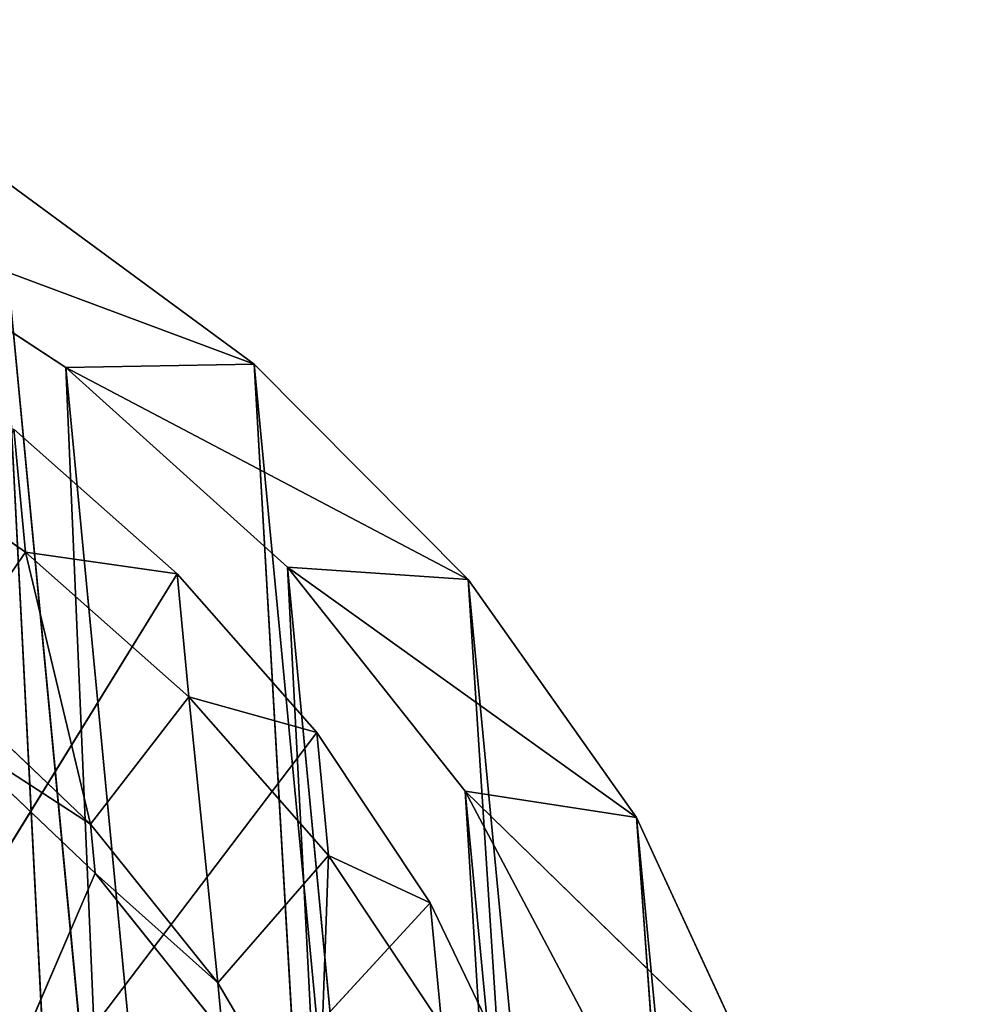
# Model space of a CAD drawing. Extents: x 322 to 502, y 0 to 111.
# Tile 530 of 656: x 376 to 387, y 97 to 108. Entities that reach past the tile are written whole.
import ezdxf

# ---------------------------------------------------------------- set-up
doc = ezdxf.new("R2010")
doc.units = 0
doc.header["$LTSCALE"] = 25.4
doc.layers.get('0').update_dxf_attribs({"color": 13, "linetype": 'CONTINUOUS'})

# ---------------------------------------------------------------- blocks, each defined once
blk = doc.blocks.new('MONO-II-GOLD-7766-7774_ST0')
at = {"color": 7}
for p, q in [((78.735, 153.413, 57.646), (10.489, 73.593, 54.128)), ((78.735, 153.413, 57.646), (10.489, 73.593, 54.128)), ((80.432, 151.62, 60.812), (10.489, 73.593, 54.128)), ((80.432, 151.62, 60.812), (10.489, 73.593, 54.128)), ((80.432, 151.62, 60.812), (12.528, 71.528, 56.903)), ((80.432, 151.62, 60.812), (12.528, 71.528, 56.903)), ((82.471, 149.556, 63.586), (12.528, 71.528, 56.903)), ((82.471, 149.556, 63.586), (12.528, 71.528, 56.903)), ((82.471, 149.556, 63.586), (14.864, 69.235, 59.227)), ((82.471, 149.556, 63.586), (14.864, 69.235, 59.227)), ((84.807, 147.262, 65.91), (14.864, 69.235, 59.227)), ((84.807, 147.262, 65.91), (14.864, 69.235, 59.227)), ((84.807, 147.262, 65.91), (17.448, 66.763, 61.051)), ((84.807, 147.262, 65.91), (17.448, 66.763, 61.051)), ((87.391, 144.79, 67.735), (17.448, 66.763, 61.051)), ((87.391, 144.79, 67.735), (17.448, 66.763, 61.051)), ((12.566, 71.669, 54.86), (62.847, 131.737, 57.009)), ((12.566, 71.669, 54.86), (62.847, 131.737, 57.009)), ((12.566, 71.669, 54.86), (64.703, 129.831, 59.841)), ((12.566, 71.669, 54.86), (64.703, 129.831, 59.841)), ((14.733, 69.52, 57.266), (64.703, 129.831, 59.841)), ((14.733, 69.52, 57.266), (64.703, 129.831, 59.841)), ((14.733, 69.52, 57.266), (66.87, 127.682, 62.247)), ((14.733, 69.52, 57.266), (66.87, 127.682, 62.247)), ((17.163, 67.177, 59.192), (66.87, 127.682, 62.247)), ((17.163, 67.177, 59.192), (66.87, 127.682, 62.247)), ((17.163, 67.177, 59.192), (69.299, 125.339, 64.173)), ((17.163, 67.177, 59.192), (69.299, 125.339, 64.173)), ((14.567, 72.603, 54.424), (13.168, 74.03, 52.413)), ((14.567, 72.603, 54.424), (13.168, 74.03, 52.413)), ((12.528, 71.528, 56.903), (10.489, 73.593, 54.128)), ((12.528, 71.528, 56.903), (10.489, 73.593, 54.128)), ((12.566, 71.669, 54.86), (10.71, 73.575, 52.027)), ((12.528, 71.528, 56.903), (10.71, 73.575, 52.027)), ((12.566, 71.669, 54.86), (10.71, 73.575, 52.027)), ((12.528, 71.528, 56.903), (10.71, 73.575, 52.027)), ((14.567, 72.603, 54.424), (13.235, 71.117, 54.297)), ((14.567, 72.603, 54.424), (13.235, 71.117, 54.297)), ((16.137, 71.044, 56.197), (14.567, 72.603, 54.424)), ((14.567, 72.603, 54.424), (14.805, 69.558, 56.07)), ((14.567, 72.603, 54.424), (14.805, 69.558, 56.07)), ((14.567, 72.603, 54.424), (15.944, 71.451, 53.472)), ((14.567, 72.603, 54.424), (15.944, 71.451, 53.472)), ((14.567, 72.603, 54.424), (17.52, 69.897, 55.128)), ((14.567, 72.603, 54.424), (17.52, 69.897, 55.128)), ((16.137, 71.044, 56.197), (14.567, 72.603, 54.424)), ((17.52, 69.897, 55.128), (16.477, 72.045, 53.523)), ((17.52, 69.897, 55.128), (16.477, 72.045, 53.523)), ((18.052, 70.491, 55.179), (16.477, 72.045, 53.523)), ((18.052, 70.491, 55.179), (16.477, 72.045, 53.523)), ((12.528, 71.528, 56.903), (12.566, 71.669, 54.86)), ((12.528, 71.528, 56.903), (12.566, 71.669, 54.86)), ((14.733, 69.52, 57.266), (12.566, 71.669, 54.86)), ((14.864, 69.235, 59.227), (12.566, 71.669, 54.86)), ((14.733, 69.52, 57.266), (12.566, 71.669, 54.86)), ((14.864, 69.235, 59.227), (12.566, 71.669, 54.86)), ((14.864, 69.235, 59.227), (12.528, 71.528, 56.903)), ((14.864, 69.235, 59.227), (12.528, 71.528, 56.903)), ((15.944, 71.451, 53.472), (17.52, 69.897, 55.128)), ((15.944, 71.451, 53.472), (17.52, 69.897, 55.128)), ((13.235, 71.117, 54.297), (14.805, 69.558, 56.07)), ((13.235, 71.117, 54.297), (14.805, 69.558, 56.07)), ((16.137, 71.044, 56.197), (14.805, 69.558, 56.07)), ((16.137, 71.044, 56.197), (14.805, 69.558, 56.07)), ((17.858, 69.373, 57.709), (16.137, 71.044, 56.197)), ((16.137, 71.044, 56.197), (16.525, 67.886, 57.582)), ((16.137, 71.044, 56.197), (16.525, 67.886, 57.582)), ((16.137, 71.044, 56.197), (17.52, 69.897, 55.128)), ((16.137, 71.044, 56.197), (17.52, 69.897, 55.128)), ((16.137, 71.044, 56.197), (19.242, 68.234, 56.509)), ((16.137, 71.044, 56.197), (19.242, 68.234, 56.509)), ((17.858, 69.373, 57.709), (16.137, 71.044, 56.197)), ((17.52, 69.897, 55.128), (18.052, 70.491, 55.179)), ((17.52, 69.897, 55.128), (18.052, 70.491, 55.179)), ((19.242, 68.234, 56.509), (18.052, 70.491, 55.179)), ((19.242, 68.234, 56.509), (18.052, 70.491, 55.179)), ((19.775, 68.829, 56.56), (18.052, 70.491, 55.179)), ((18.052, 70.491, 55.179), (24.392, 65.043, 52.446)), ((19.775, 68.829, 56.56), (18.052, 70.491, 55.179)), ((18.052, 70.491, 55.179), (24.392, 65.043, 52.446)), ((17.52, 69.897, 55.128), (19.242, 68.234, 56.509)), ((17.52, 69.897, 55.128), (19.242, 68.234, 56.509)), ((14.805, 69.558, 56.07), (16.525, 67.886, 57.582)), ((14.805, 69.558, 56.07), (16.525, 67.886, 57.582)), ((14.805, 69.558, 56.07), (34.713, 52.765, 43.78)), ((14.805, 69.558, 56.07), (34.713, 52.765, 43.78)), ((17.163, 67.177, 59.192), (14.733, 69.52, 57.266)), ((17.448, 66.763, 61.051), (14.733, 69.52, 57.266)), ((17.163, 67.177, 59.192), (14.733, 69.52, 57.266)), ((17.448, 66.763, 61.051), (14.733, 69.52, 57.266)), ((14.864, 69.235, 59.227), (14.733, 69.52, 57.266)), ((14.864, 69.235, 59.227), (14.733, 69.52, 57.266)), ((17.858, 69.373, 57.709), (16.525, 67.886, 57.582)), ((17.858, 69.373, 57.709), (16.525, 67.886, 57.582)), ((19.706, 67.61, 58.94), (17.858, 69.373, 57.709)), ((17.858, 69.373, 57.709), (18.374, 66.124, 58.813)), ((17.858, 69.373, 57.709), (18.374, 66.124, 58.813)), ((17.858, 69.373, 57.709), (19.242, 68.234, 56.509)), ((17.858, 69.373, 57.709), (19.242, 68.234, 56.509)), ((17.858, 69.373, 57.709), (21.088, 66.487, 57.594)), ((17.858, 69.373, 57.709), (21.088, 66.487, 57.594)), ((19.706, 67.61, 58.94), (17.858, 69.373, 57.709)), ((17.448, 66.763, 61.051), (14.864, 69.235, 59.227)), ((17.448, 66.763, 61.051), (14.864, 69.235, 59.227)), ((19.242, 68.234, 56.509), (19.775, 68.829, 56.56)), ((19.242, 68.234, 56.509), (19.775, 68.829, 56.56)), ((19.242, 68.234, 56.509), (21.088, 66.487, 57.594)), ((19.242, 68.234, 56.509), (21.088, 66.487, 57.594)), ((16.525, 67.886, 57.582), (18.374, 66.124, 58.813)), ((34.713, 52.765, 43.78), (16.525, 67.886, 57.582)), ((16.525, 67.886, 57.582), (18.374, 66.124, 58.813)), ((34.713, 52.765, 43.78), (16.525, 67.886, 57.582)), ((19.706, 67.61, 58.94), (18.374, 66.124, 58.813)), ((19.706, 67.61, 58.94), (18.374, 66.124, 58.813)), ((19.801, 64.692, 60.594), (17.163, 67.177, 59.192)), ((20.224, 64.163, 62.337), (17.163, 67.177, 59.192)), ((19.801, 64.692, 60.594), (17.163, 67.177, 59.192)), ((20.224, 64.163, 62.337), (17.163, 67.177, 59.192)), ((17.448, 66.763, 61.051), (17.163, 67.177, 59.192)), ((17.448, 66.763, 61.051), (17.163, 67.177, 59.192)), ((20.224, 64.163, 62.337), (17.448, 66.763, 61.051)), ((20.224, 64.163, 62.337), (17.448, 66.763, 61.051)), ((18.374, 66.124, 58.813), (20.327, 64.293, 59.748)), ((18.374, 66.124, 58.813), (20.327, 64.293, 59.748)), ((18.374, 66.124, 58.813), (34.713, 52.765, 43.78)), ((18.374, 66.124, 58.813), (34.713, 52.765, 43.78))]:
    blk.add_line(p, q, dxfattribs=at)
mesh = blk.add_polyface(dxfattribs=at)
corners = [(77.415, 154.896, 54.156), (8.792, 75.386, 50.963), (78.735, 153.413, 57.646)]
mesh.append_faces([[corners[k] for k in face] for face in [(0, 1, 2)]], dxfattribs={"color": 7})
mesh = blk.add_polyface(dxfattribs=at)
corners = [(78.735, 153.413, 57.646), (8.792, 75.386, 50.963), (10.489, 73.593, 54.128)]
mesh.append_faces([[corners[k] for k in face] for face in [(0, 1, 2)]], dxfattribs={"color": 7})
mesh = blk.add_polyface(dxfattribs=at)
corners = [(78.735, 153.413, 57.646), (10.489, 73.593, 54.128), (80.432, 151.62, 60.812)]
mesh.append_faces([[corners[k] for k in face] for face in [(0, 1, 2)]], dxfattribs={"color": 7})
mesh = blk.add_polyface(dxfattribs=at)
corners = [(80.432, 151.62, 60.812), (10.489, 73.593, 54.128), (12.528, 71.528, 56.903)]
mesh.append_faces([[corners[k] for k in face] for face in [(0, 1, 2)]], dxfattribs={"color": 7})
mesh = blk.add_polyface(dxfattribs=at)
corners = [(82.471, 149.556, 63.586), (80.432, 151.62, 60.812), (12.528, 71.528, 56.903)]
mesh.append_faces([[corners[k] for k in face] for face in [(0, 1, 2)]], dxfattribs={"color": 7})
mesh = blk.add_polyface(dxfattribs=at)
corners = [(82.471, 149.556, 63.586), (12.528, 71.528, 56.903), (14.864, 69.235, 59.227)]
mesh.append_faces([[corners[k] for k in face] for face in [(0, 1, 2)]], dxfattribs={"color": 7})
mesh = blk.add_polyface(dxfattribs=at)
corners = [(84.807, 147.262, 65.91), (82.471, 149.556, 63.586), (14.864, 69.235, 59.227)]
mesh.append_faces([[corners[k] for k in face] for face in [(0, 1, 2)]], dxfattribs={"color": 7})
mesh = blk.add_polyface(dxfattribs=at)
corners = [(84.807, 147.262, 65.91), (14.864, 69.235, 59.227), (17.448, 66.763, 61.051)]
mesh.append_faces([[corners[k] for k in face] for face in [(0, 1, 2)]], dxfattribs={"color": 7})
mesh = blk.add_polyface(dxfattribs=at)
corners = [(87.391, 144.79, 67.735), (84.807, 147.262, 65.91), (17.448, 66.763, 61.051)]
mesh.append_faces([[corners[k] for k in face] for face in [(0, 1, 2)]], dxfattribs={"color": 7})
mesh = blk.add_polyface(dxfattribs=at)
corners = [(87.391, 144.79, 67.735), (17.448, 66.763, 61.051), (20.224, 64.163, 62.337)]
mesh.append_faces([[corners[k] for k in face] for face in [(0, 1, 2)]], dxfattribs={"color": 7})
mesh = blk.add_polyface(dxfattribs=at)
corners = [(61.344, 133.358, 53.813), (62.847, 131.737, 57.009), (10.71, 73.575, 52.027)]
mesh.append_faces([[corners[k] for k in face] for face in [(0, 1, 2)]], dxfattribs={"color": 7})
mesh = blk.add_polyface(dxfattribs=at)
corners = [(62.847, 131.737, 57.009), (12.566, 71.669, 54.86), (10.71, 73.575, 52.027)]
mesh.append_faces([[corners[k] for k in face] for face in [(0, 1, 2)]], dxfattribs={"color": 7})
mesh = blk.add_polyface(dxfattribs=at)
corners = [(64.703, 129.831, 59.841), (12.566, 71.669, 54.86), (62.847, 131.737, 57.009)]
mesh.append_faces([[corners[k] for k in face] for face in [(0, 1, 2)]], dxfattribs={"color": 7})
mesh = blk.add_polyface(dxfattribs=at)
corners = [(64.703, 129.831, 59.841), (14.733, 69.52, 57.266), (12.566, 71.669, 54.86)]
mesh.append_faces([[corners[k] for k in face] for face in [(0, 1, 2)]], dxfattribs={"color": 7})
mesh = blk.add_polyface(dxfattribs=at)
corners = [(66.87, 127.682, 62.247), (14.733, 69.52, 57.266), (64.703, 129.831, 59.841)]
mesh.append_faces([[corners[k] for k in face] for face in [(0, 1, 2)]], dxfattribs={"color": 7})
mesh = blk.add_polyface(dxfattribs=at)
corners = [(66.87, 127.682, 62.247), (17.163, 67.177, 59.192), (14.733, 69.52, 57.266)]
mesh.append_faces([[corners[k] for k in face] for face in [(0, 1, 2)]], dxfattribs={"color": 7})
mesh = blk.add_polyface(dxfattribs=at)
corners = [(69.299, 125.339, 64.173), (17.163, 67.177, 59.192), (66.87, 127.682, 62.247)]
mesh.append_faces([[corners[k] for k in face] for face in [(0, 1, 2)]], dxfattribs={"color": 7})
mesh = blk.add_polyface(dxfattribs=at)
corners = [(69.299, 125.339, 64.173), (19.801, 64.692, 60.594), (17.163, 67.177, 59.192)]
mesh.append_faces([[corners[k] for k in face] for face in [(0, 1, 2)]], dxfattribs={"color": 7})
mesh = blk.add_polyface(dxfattribs=at)
corners = [(14.567, 72.603, 54.424), (13.168, 74.03, 52.413), (13.235, 71.117, 54.297)]
mesh.append_faces([[corners[k] for k in face] for face in [(0, 1, 2)]], dxfattribs={"color": 7})
mesh = blk.add_polyface(dxfattribs=at)
corners = [(14.567, 72.603, 54.424), (15.944, 71.451, 53.472), (13.168, 74.03, 52.413)]
mesh.append_faces([[corners[k] for k in face] for face in [(0, 1, 2)]], dxfattribs={"color": 7})
mesh = blk.add_polyface(dxfattribs=at)
corners = [(12.528, 71.528, 56.903), (10.489, 73.593, 54.128), (10.71, 73.575, 52.027)]
mesh.append_faces([[corners[k] for k in face] for face in [(0, 1, 2)]], dxfattribs={"color": 7})
mesh = blk.add_polyface(dxfattribs=at)
corners = [(12.528, 71.528, 56.903), (10.71, 73.575, 52.027), (12.566, 71.669, 54.86)]
mesh.append_faces([[corners[k] for k in face] for face in [(0, 1, 2)]], dxfattribs={"color": 7})
mesh = blk.add_polyface(dxfattribs=at)
corners = [(14.805, 69.558, 56.07), (14.567, 72.603, 54.424), (13.235, 71.117, 54.297)]
mesh.append_faces([[corners[k] for k in face] for face in [(0, 1, 2)]], dxfattribs={"color": 7})
mesh = blk.add_polyface(dxfattribs=at)
corners = [(16.137, 71.044, 56.197), (14.567, 72.603, 54.424), (14.805, 69.558, 56.07)]
mesh.append_faces([[corners[k] for k in face] for face in [(0, 1, 2)]], dxfattribs={"color": 7})
mesh = blk.add_polyface(dxfattribs=at)
corners = [(17.52, 69.897, 55.128), (15.944, 71.451, 53.472), (14.567, 72.603, 54.424)]
mesh.append_faces([[corners[k] for k in face] for face in [(0, 1, 2)]], dxfattribs={"color": 7})
mesh = blk.add_polyface(dxfattribs=at)
corners = [(16.137, 71.044, 56.197), (17.52, 69.897, 55.128), (14.567, 72.603, 54.424)]
mesh.append_faces([[corners[k] for k in face] for face in [(0, 1, 2)]], dxfattribs={"color": 7})
mesh = blk.add_polyface(dxfattribs=at)
corners = [(17.52, 69.897, 55.128), (16.477, 72.045, 53.523), (15.944, 71.451, 53.472)]
mesh.append_faces([[corners[k] for k in face] for face in [(0, 1, 2)]], dxfattribs={"color": 7})
mesh = blk.add_polyface(dxfattribs=at)
corners = [(18.052, 70.491, 55.179), (16.477, 72.045, 53.523), (17.52, 69.897, 55.128)]
mesh.append_faces([[corners[k] for k in face] for face in [(0, 1, 2)]], dxfattribs={"color": 7})
mesh = blk.add_polyface(dxfattribs=at)
corners = [(18.052, 70.491, 55.179), (24.392, 65.043, 52.446), (16.477, 72.045, 53.523)]
mesh.append_faces([[corners[k] for k in face] for face in [(0, 1, 2)]], dxfattribs={"color": 7})
mesh = blk.add_polyface(dxfattribs=at)
corners = [(14.864, 69.235, 59.227), (12.528, 71.528, 56.903), (12.566, 71.669, 54.86)]
mesh.append_faces([[corners[k] for k in face] for face in [(0, 1, 2)]], dxfattribs={"color": 7})
mesh = blk.add_polyface(dxfattribs=at)
corners = [(14.864, 69.235, 59.227), (12.566, 71.669, 54.86), (14.733, 69.52, 57.266)]
mesh.append_faces([[corners[k] for k in face] for face in [(0, 1, 2)]], dxfattribs={"color": 7})
mesh = blk.add_polyface(dxfattribs=at)
corners = [(14.805, 69.558, 56.07), (13.235, 71.117, 54.297), (34.713, 52.765, 43.78)]
mesh.append_faces([[corners[k] for k in face] for face in [(0, 1, 2)]], dxfattribs={"color": 7})
mesh = blk.add_polyface(dxfattribs=at)
corners = [(16.525, 67.886, 57.582), (16.137, 71.044, 56.197), (14.805, 69.558, 56.07)]
mesh.append_faces([[corners[k] for k in face] for face in [(0, 1, 2)]], dxfattribs={"color": 7})
mesh = blk.add_polyface(dxfattribs=at)
corners = [(17.858, 69.373, 57.709), (16.137, 71.044, 56.197), (16.525, 67.886, 57.582)]
mesh.append_faces([[corners[k] for k in face] for face in [(0, 1, 2)]], dxfattribs={"color": 7})
mesh = blk.add_polyface(dxfattribs=at)
corners = [(19.242, 68.234, 56.509), (17.52, 69.897, 55.128), (16.137, 71.044, 56.197)]
mesh.append_faces([[corners[k] for k in face] for face in [(0, 1, 2)]], dxfattribs={"color": 7})
mesh = blk.add_polyface(dxfattribs=at)
corners = [(17.858, 69.373, 57.709), (19.242, 68.234, 56.509), (16.137, 71.044, 56.197)]
mesh.append_faces([[corners[k] for k in face] for face in [(0, 1, 2)]], dxfattribs={"color": 7})
mesh = blk.add_polyface(dxfattribs=at)
corners = [(19.242, 68.234, 56.509), (18.052, 70.491, 55.179), (17.52, 69.897, 55.128)]
mesh.append_faces([[corners[k] for k in face] for face in [(0, 1, 2)]], dxfattribs={"color": 7})
mesh = blk.add_polyface(dxfattribs=at)
corners = [(19.775, 68.829, 56.56), (18.052, 70.491, 55.179), (19.242, 68.234, 56.509)]
mesh.append_faces([[corners[k] for k in face] for face in [(0, 1, 2)]], dxfattribs={"color": 7})
mesh = blk.add_polyface(dxfattribs=at)
corners = [(19.775, 68.829, 56.56), (24.392, 65.043, 52.446), (18.052, 70.491, 55.179)]
mesh.append_faces([[corners[k] for k in face] for face in [(0, 1, 2)]], dxfattribs={"color": 7})
mesh = blk.add_polyface(dxfattribs=at)
corners = [(16.525, 67.886, 57.582), (14.805, 69.558, 56.07), (34.713, 52.765, 43.78)]
mesh.append_faces([[corners[k] for k in face] for face in [(0, 1, 2)]], dxfattribs={"color": 7})
mesh = blk.add_polyface(dxfattribs=at)
corners = [(17.448, 66.763, 61.051), (14.733, 69.52, 57.266), (17.163, 67.177, 59.192)]
mesh.append_faces([[corners[k] for k in face] for face in [(0, 1, 2)]], dxfattribs={"color": 7})
mesh = blk.add_polyface(dxfattribs=at)
corners = [(17.448, 66.763, 61.051), (14.864, 69.235, 59.227), (14.733, 69.52, 57.266)]
mesh.append_faces([[corners[k] for k in face] for face in [(0, 1, 2)]], dxfattribs={"color": 7})
mesh = blk.add_polyface(dxfattribs=at)
corners = [(18.374, 66.124, 58.813), (17.858, 69.373, 57.709), (16.525, 67.886, 57.582)]
mesh.append_faces([[corners[k] for k in face] for face in [(0, 1, 2)]], dxfattribs={"color": 7})
mesh = blk.add_polyface(dxfattribs=at)
corners = [(19.706, 67.61, 58.94), (17.858, 69.373, 57.709), (18.374, 66.124, 58.813)]
mesh.append_faces([[corners[k] for k in face] for face in [(0, 1, 2)]], dxfattribs={"color": 7})
mesh = blk.add_polyface(dxfattribs=at)
corners = [(17.858, 69.373, 57.709), (21.088, 66.487, 57.594), (19.242, 68.234, 56.509)]
mesh.append_faces([[corners[k] for k in face] for face in [(0, 1, 2)]], dxfattribs={"color": 7})
mesh = blk.add_polyface(dxfattribs=at)
corners = [(19.706, 67.61, 58.94), (21.088, 66.487, 57.594), (17.858, 69.373, 57.709)]
mesh.append_faces([[corners[k] for k in face] for face in [(0, 1, 2)]], dxfattribs={"color": 7})
mesh = blk.add_polyface(dxfattribs=at)
corners = [(21.088, 66.487, 57.594), (19.775, 68.829, 56.56), (19.242, 68.234, 56.509)]
mesh.append_faces([[corners[k] for k in face] for face in [(0, 1, 2)]], dxfattribs={"color": 7})
mesh = blk.add_polyface(dxfattribs=at)
corners = [(18.374, 66.124, 58.813), (16.525, 67.886, 57.582), (34.713, 52.765, 43.78)]
mesh.append_faces([[corners[k] for k in face] for face in [(0, 1, 2)]], dxfattribs={"color": 7})
mesh = blk.add_polyface(dxfattribs=at)
corners = [(20.327, 64.293, 59.748), (19.706, 67.61, 58.94), (18.374, 66.124, 58.813)]
mesh.append_faces([[corners[k] for k in face] for face in [(0, 1, 2)]], dxfattribs={"color": 7})
mesh = blk.add_polyface(dxfattribs=at)
corners = [(20.224, 64.163, 62.337), (17.163, 67.177, 59.192), (19.801, 64.692, 60.594)]
mesh.append_faces([[corners[k] for k in face] for face in [(0, 1, 2)]], dxfattribs={"color": 7})
mesh = blk.add_polyface(dxfattribs=at)
corners = [(20.224, 64.163, 62.337), (17.448, 66.763, 61.051), (17.163, 67.177, 59.192)]
mesh.append_faces([[corners[k] for k in face] for face in [(0, 1, 2)]], dxfattribs={"color": 7})
mesh = blk.add_polyface(dxfattribs=at)
corners = [(20.327, 64.293, 59.748), (18.374, 66.124, 58.813), (34.713, 52.765, 43.78)]
mesh.append_faces([[corners[k] for k in face] for face in [(0, 1, 2)]], dxfattribs={"color": 7})

msp = doc.modelspace()

# ---------------------------------------------------------------- block references
at = {"color": 0, "extrusion": (1, -3.88578e-16, -4.44089e-16), "rotation": 180}
msp.add_blockref('MONO-II-GOLD-7766-7774_ST0', (116.942, 158.391, 322.124), dxfattribs=at)

doc.saveas('drawing.dxf')
